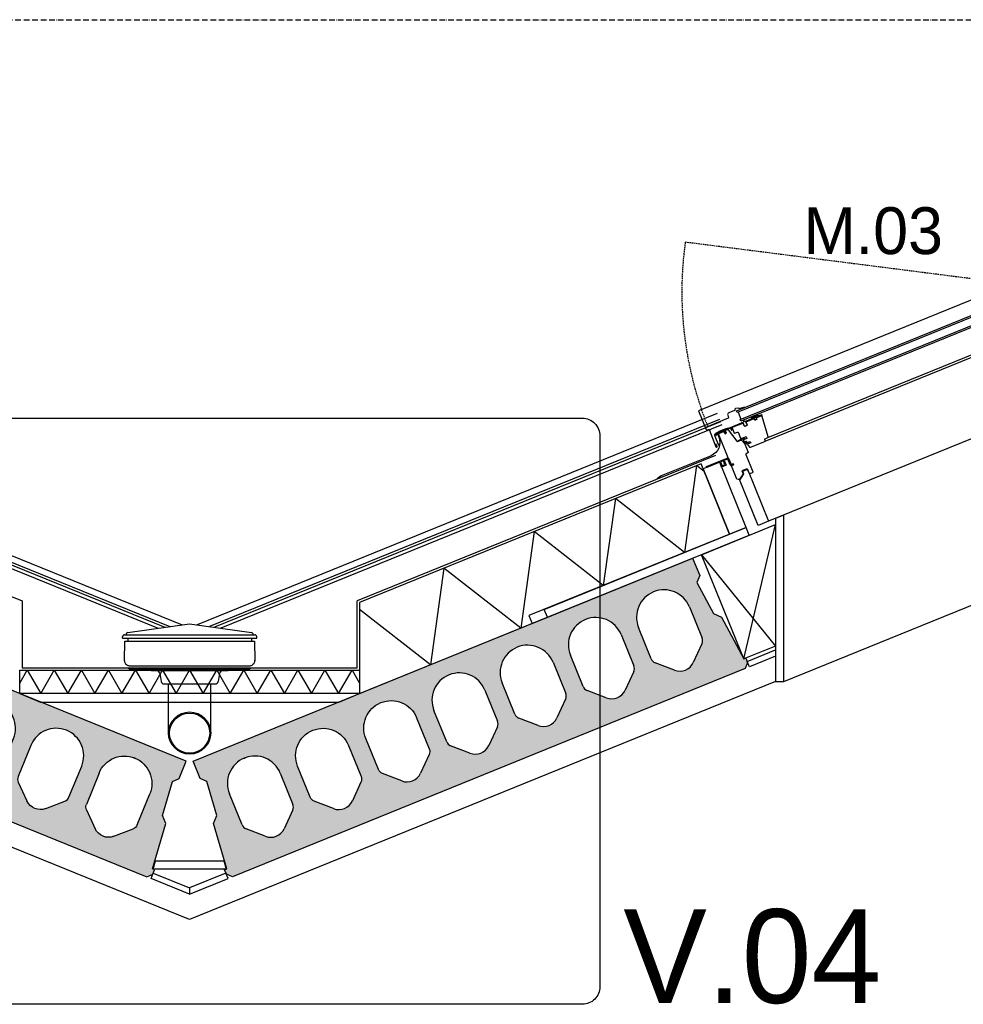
# Model space of a CAD drawing. Header units: millimetres. Extents: x -297000 to 504135, y -166520 to 252050.
# Tile 303 of 416: x 32263 to 34275, y -9000 to -6900. Entities that reach past the tile are written whole.
import ezdxf

# ---------------------------------------------------------------- set-up
doc = ezdxf.new("R2010")
doc.units = ezdxf.units.MM
doc.header["$MEASUREMENT"] = 0
for name, pattern in [('ACAD_ISO10W100', [18, 12, -3, 0, -3]), ('CENTER', [50.800000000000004, 31.75, -6.349999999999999, 6.349999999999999, -6.349999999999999]), ('HIDDEN2', [4.762499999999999, 3.175, -1.5875])]:
    doc.linetypes.add(name, pattern=pattern)
for name, color, linetype in [('010_T0100_T', 4, 'Continuous'), ('040_AXPRI_B', 9, 'CENTER'), ('068_HATCH_H', 8, 'Continuous'), ('080_SYMB_DETAIL', 4, 'Continuous'), ('210_INSUL_G', 8, 'Continuous'), ('210_WALEX_E', 2, 'Continuous'), ('210_WALEX_G', 2, 'Continuous'), ('299_CONCR_G', 3, 'Continuous'), ('299_CONCR_H', 251, 'Continuous'), ('310_WINDO_E', 1, 'Continuous'), ('310_WINDO_G', 1, 'Continuous'), ('420_WAFIN_G', 1, 'Continuous'), ('450_CEIFI_G', 2, 'Continuous'), ('470_ROOF_G', 4, 'Continuous'), ('480_OTHFI_G', 4, 'Continuous'), ('520_DRAIN_E', 8, 'Continuous'), ('520_DRAIN_G', 2, 'Continuous')]:
    doc.layers.add(name, color=color, linetype=linetype)
doc.styles.add('VMX 2 MEDIUM 100', font='unvr55w.TTF', dxfattribs={"height": 200})
doc.styles.add('VMX 3 BIG 200', font='unvr55w.TTF', dxfattribs={"height": 800})

# ---------------------------------------------------------------- blocks, each defined once
blk = doc.blocks.new('GRID02')
at = {"layer": '040_AXPRI_B', "linetype": 'ACAD_ISO10W100'}
blk.add_lwpolyline([(-4000, 8700), (27199.99999785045, 8700)], dxfattribs=at)
blk = doc.blocks.new('VELUX')
at = {"layer": '310_WINDO_E', "color": 8, "linetype": 'HIDDEN2'}
blk.add_lwpolyline([(-184.5886118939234, -309.8431769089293), (-1556.357164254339, 462.4099769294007)], dxfattribs=at)
at = {"layer": '310_WINDO_E', "color": 8}
for points in [[(-161.6204545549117, 118.7208211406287), (-1665.873654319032, 118.7208211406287), (-1665.873654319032, 77.01371055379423)], [(-152.5837629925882, 5.019762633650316), (-1558.883764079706, 5.001187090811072)], [(-1550.133784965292, 10.0001629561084), (-161.3325716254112, 10.02078669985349)], [(-50.58843390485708, -155.8921760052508), (-1615.588433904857, -155.8921760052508)]]:
    blk.add_lwpolyline(points, dxfattribs=at)
at = {"layer": '310_WINDO_E', "color": 8, "linetype": 'HIDDEN2'}
blk.add_arc((-887.9730166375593, 76.28388679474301), 771.9007230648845, 149.9849371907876, 179.7231979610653, dxfattribs=at)
at = {"layer": '310_WINDO_G', "color": 3}
for points in [[(-1572.027334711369, 89.0317244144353), (-1578.642029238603, 89.80203719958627, 0.2338904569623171), (-1580.369612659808, 89.39856226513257, -0.5246925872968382), (-1582.90203691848, 90.11979978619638, 0.2464163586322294), (-1584.248284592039, 91.40103838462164), (-1590.624879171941, 93.2171003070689, 0.444655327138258), (-1593.142272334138, 91.64111606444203), (-1593.232182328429, 91.13155992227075, -0.3639702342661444), (-1594.217086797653, 90.30532337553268), (-1607.372097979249, 90.30686314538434, 0.3888787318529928), (-1611.357304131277, 86.65595255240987), (-1611.859791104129, 80.92023261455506, -0.3888787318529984), (-1612.856092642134, 80.0075049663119), (-1662.873303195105, 80.01335938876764, 0.4142135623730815), (-1665.873654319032, 77.01371055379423, 0.4142135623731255), (-1662.87400548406, 74.0133594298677), (-1660.874005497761, 74.0131253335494, -0.41421356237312), (-1659.87412255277, 73.01300829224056), (-1659.878710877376, 33.81269437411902, 1.106206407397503), (-1656.909033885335, 34.1126013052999), (-1657.827276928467, 37.31245428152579), (-1657.827042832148, 39.31245426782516)], [(-1651.188249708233, 55.27961874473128), (-1648.050242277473, 57.23995273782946, -0.5890450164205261), (-1646.520422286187, 56.39172557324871), (-1646.52113627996, 50.29172561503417, -0.4142135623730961), (-1676.824682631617, 19.99527238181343), (-1791.461411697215, 20.00869040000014, 0.0655434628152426), (-1791.720234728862, 19.9746465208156), (-1801.82500266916, 17.26834973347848)], [(-1651.429648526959, 37.5571118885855), (-1651.430121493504, 33.51632608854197, -0.9999999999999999), (-1653.380121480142, 33.51655433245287), (-1653.377617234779, 54.91155418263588, -0.4142135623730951), (-1649.727190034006, 58.56112693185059), (-1630.021215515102, 58.55882038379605, -0.41421356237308), (-1628.371408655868, 56.90862726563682), (-1628.37179997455, 53.56539928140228, -0.9999999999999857), (-1630.371799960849, 53.56563337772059), (-1630.371448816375, 56.56563335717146)]]:
    blk.add_lwpolyline(points, format="xyb", dxfattribs=at)
at = {"layer": '310_WINDO_G', "color": 1}
for points in [[(-1590.374015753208, 88.27999504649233), (-150.572017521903, 88.27999488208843), (-150.5724857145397, 84.27999490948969), (-1590.374015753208, 84.27999501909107), (-1590.374015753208, 88.27999504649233)], [(-1590.376356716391, 68.28777872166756), (-150.5743584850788, 68.27999501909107), (-150.5748266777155, 64.27999504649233), (-1590.376356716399, 64.27999504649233), (-1590.375888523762, 68.27999501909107)]]:
    blk.add_lwpolyline(points, close=True, dxfattribs=at)
blk.add_lwpolyline([(-1588.374483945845, 84.28777861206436), (-1588.376356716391, 68.28777872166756)], dxfattribs=at)
for points in [[(-1552.752525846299, 64.00046984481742), (-1558.992672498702, 60.08607464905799, -0.1410144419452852), (-1559.25842829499, 60.00963687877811), (-1559.575759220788, 60.00967402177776, -0.5479027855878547), (-1559.717391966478, 60.53612698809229), (-1557.281161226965, 62.91749315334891, 0.7740874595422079), (-1557.921242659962, 64.00107483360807, 0.1273401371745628), (-1558.201758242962, 63.8353717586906), (-1561.869314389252, 60.15695369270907, -0.1993271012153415), (-1562.223448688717, 60.00998392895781), (-1562.603602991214, 60.01002842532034, -0.6701119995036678), (-1562.814538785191, 60.5233152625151), (-1560.373487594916, 62.93786080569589, 0.80753206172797), (-1561.069084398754, 64.00144328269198, 0.106481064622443), (-1561.298184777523, 63.8516086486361), (-1564.947165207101, 60.15890288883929, -0.2004910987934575), (-1565.302876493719, 60.0103443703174), (-1565.68929518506, 60.01038959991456, -0.6665598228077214), (-1565.902315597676, 60.52159410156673), (-1563.47386796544, 62.97132496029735, 0.9999998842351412), (-1564.40533254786, 63.87817320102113), (-1568.023377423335, 60.16191694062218, -0.2024250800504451), (-1568.381691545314, 60.01070473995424), (-1582.176750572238, 60.01231942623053, -0.3647853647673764), (-1582.669353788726, 60.42697067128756), (-1583.247407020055, 63.76368861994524, 0.3647853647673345), (-1583.542968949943, 64.01247936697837), (-1584.538389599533, 64.0125958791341, 0.3647135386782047), (-1584.833996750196, 63.76394927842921), (-1585.413737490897, 60.42716611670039, -0.3647135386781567), (-1585.906415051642, 60.01275597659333), (-1616.672576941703, 60.01635709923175), (-1626.161010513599, 61.50499771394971), (-1638.291749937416, 61.50655469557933), (-1650.270668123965, 60.08255481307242, 0.08308792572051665), (-1650.524140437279, 60.0085370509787), (-1653.168512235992, 58.73145243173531, 1.000000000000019), (-1652.601635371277, 57.56155900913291), (-1650.166386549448, 58.74156924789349, -0.08341632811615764), (-1649.911974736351, 58.81604149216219), (-1638.214835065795, 60.20654481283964), (-1626.262452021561, 60.20501072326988), (-1616.706172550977, 58.70572576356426, -0.3293791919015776), (-1616.288732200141, 58.28273975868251), (-1615.703961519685, 54.20470732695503, 0.869286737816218), (-1614.574100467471, 54.20786876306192), (-1614.01280300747, 58.57998587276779, -0.3747155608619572), (-1613.517417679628, 59.01178500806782), (-1587.839792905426, 59.00037393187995, -0.4142135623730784), (-1587.339851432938, 58.50031541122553), (-1587.340588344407, 52.20451823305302, 0.441346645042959), (-1585.840763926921, 50.70434267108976), (-1582.349532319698, 50.70393402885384, 0.437042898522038), (-1580.849356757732, 52.20375844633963), (-1580.848609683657, 58.58637971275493, -0.3639702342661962), (-1580.356157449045, 58.99949798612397), (-1561.834925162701, 59.00573566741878, -0.414213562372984), (-1561.534960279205, 58.70570055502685), (-1561.535193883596, 56.7099033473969, 0.8542027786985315), (-1557.535193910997, 56.7094351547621), (-1557.534996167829, 58.39885228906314, -0.4931454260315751), (-1557.157316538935, 58.68858583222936), (-1543.820368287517, 58.68912754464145, 0.9565027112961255), (-1543.762498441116, 59.98655311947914), (-1553.614346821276, 60.86599846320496, -0.7185673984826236), (-1553.835587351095, 61.78758036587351), (-1552.090739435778, 62.88210981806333, 0.9725396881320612), (-1552.752525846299, 64.00046984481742, 0.01392129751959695), (-1552.783669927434, 63.98204042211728)], [(-1610.281165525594, 26.81218439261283, -1.073253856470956), (-1610.351450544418, 27.80721144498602), (-1598.826332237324, 29.40586246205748), (-1592.0809078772, 29.40507292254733), (-1592.081376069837, 25.40507294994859), (-1597.649468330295, 25.40572468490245), (-1597.016825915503, 27.05756668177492, 0.5578057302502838), (-1597.533027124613, 27.73396181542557), (-1598.283009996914, 27.65968957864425), (-1610.351567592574, 26.80721145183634)]]:
    blk.add_lwpolyline(points, format="xyb", dxfattribs=at)
at = {"layer": '310_WINDO_G', "color": 2}
for points in [[(-1600.384669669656, -2.73328455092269, -0.3888787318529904), (-1601.754110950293, -4.227416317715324), (-1606.172045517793, -4.613414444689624, 0.3888787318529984), (-1607.085006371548, -5.609502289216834), (-1607.089662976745, -45.39317084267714, -0.4142135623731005), (-1608.589838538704, -46.89299526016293), (-1615.589838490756, -46.89299526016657), (-1615.588433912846, -34.8921760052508), (-1628.088433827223, -34.89071300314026), (-1628.089253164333, -41.89071285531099), (-1638.490107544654, -49.18949550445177), (-1642.390107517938, -49.1890390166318), (-1644.389873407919, -47.18880493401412), (-1644.386303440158, -16.68880514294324), (-1643.886244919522, -16.18886367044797), (-1639.386244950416, -16.18939038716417), (-1639.385964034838, -13.78939040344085), (-1643.88596400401, -13.78886368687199), (-1644.38590547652, -13.28880516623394), (-1644.377700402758, 56.8111943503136), (-1643.377583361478, 57.81107729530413), (-1632.468492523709, 57.80980040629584), (-1631.378285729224, 51.80967275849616), (-1628.378285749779, 51.8093216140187), (-1628.377500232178, 58.52038480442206), (-1627.885047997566, 58.9335030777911), (-1623.158520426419, 58.09951829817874, -0.2914734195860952), (-1621.97023142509, 57.01039614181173), (-1614.079724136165, 27.54882878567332, 0.3394542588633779), (-1613.113885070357, 26.8075347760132), (-1605.412821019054, 26.80663338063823, -0.3149557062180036), (-1604.004038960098, 25.82125790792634), (-1600.473561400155, 16.15538864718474, -0.08780315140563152), (-1600.382519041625, 15.64058855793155)], [(-1594.936790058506, 12.80540708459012, 0.0763208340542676), (-1594.982885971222, 12.50541247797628), (-1594.983165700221, 10.11555008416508, 0.08748866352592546), (-1594.892764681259, 9.602509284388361), (-1593.579204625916, 5.992217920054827, 0.3152987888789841), (-1592.169781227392, 5.005083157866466), (-1558.883764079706, 5.001187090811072, 0.414213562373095), (-1557.38358851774, 6.50101150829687), (-1557.383295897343, 9.001011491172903, -0.414213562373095), (-1556.383178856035, 10.00089443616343), (-1550.133784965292, 10.0001629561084, 0.3838640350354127), (-1548.641844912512, 11.34319564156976), (-1543.891342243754, 56.49037568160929, 0.4452286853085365), (-1545.880127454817, 58.69966540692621), (-1556.677478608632, 58.70092921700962, 0.4131178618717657), (-1557.180185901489, 58.20098805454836), (-1557.18053704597, 55.20098807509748, -0.414213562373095), (-1557.68059556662, 54.70104660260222), (-1561.380595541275, 54.70147968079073, -0.414213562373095), (-1561.880537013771, 55.20153820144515), (-1561.880185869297, 58.20153818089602, 0.414213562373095), (-1562.380127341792, 58.70159670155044), (-1579.880127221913, 58.70364504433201, 0.4142135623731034), (-1580.880244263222, 57.70376209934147), (-1580.880888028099, 52.2037621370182, -0.414213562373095), (-1582.381063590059, 50.70393771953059), (-1585.881063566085, 50.70434738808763, -0.414213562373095), (-1587.380887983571, 52.20452295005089), (-1587.380244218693, 57.70452291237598, 0.414213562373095), (-1588.380127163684, 58.70463995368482), (-1612.377478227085, 58.70744879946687, 0.414213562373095), (-1612.877536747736, 58.20750732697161), (-1612.878964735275, 46.00750741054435, 0.414213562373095), (-1612.37902326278, 45.50744888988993), (-1605.679023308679, 45.50666466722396, -0.414213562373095), (-1604.679140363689, 44.50654762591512), (-1604.680689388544, 31.27246639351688, 0.3394542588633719), (-1603.939621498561, 30.30645381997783), (-1600.58090781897, 29.40606783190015), (-1592.0809078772, 29.40507292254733), (-1592.081376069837, 25.40507294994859), (-1599.211900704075, 25.40590756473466, 0.5205670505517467), (-1600.151750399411, 24.0639974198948), (-1599.06019084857, 21.06386963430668, 0.315298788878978), (-1598.120575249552, 20.40577979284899), (-1595.981961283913, 20.40552947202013, -0.414213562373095), (-1594.982078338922, 19.40541243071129), (-1594.982277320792, 17.70541244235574, 0.1316524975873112), (-1594.848361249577, 17.20539676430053, 0.2679491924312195), (-1593.982394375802, 16.7052954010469), (-1587.882394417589, 16.70458140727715), (-1587.8827689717, 13.50458142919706), (-1593.982768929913, 13.50529542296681, 0.3275382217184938)]]:
    blk.add_lwpolyline(points, format="xyb", close=True, dxfattribs=at)
at = {"layer": '310_WINDO_G', "color": 3}
blk.add_lwpolyline([(-1694.385099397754, 2.004897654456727), (-1646.885099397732, 2.004897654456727, -0.414213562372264), (-1644.385099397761, -0.4951023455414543), (-1644.385099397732, -13.49510234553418, 0.414213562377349), (-1643.885099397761, -13.99510234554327), (-1639.585099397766, -13.99510234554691), (-1639.585099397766, -15.99510234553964), (-1643.885099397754, -15.995102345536, -0.4142135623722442), (-1646.385099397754, -13.49510234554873), (-1646.385099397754, -0.4951023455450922, 0.4142135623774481), (-1646.885099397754, 0.004897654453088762), (-1654.485665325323, 0.00489765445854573), (-1654.485665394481, -10.995102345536), (-1664.973840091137, -10.99510234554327), (-1664.970946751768, 0.004897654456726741), (-1694.385099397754, 0.004897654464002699)], format="xyb", close=True, dxfattribs=at)
blk.add_lwpolyline([(-1662.970946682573, 0.004897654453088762), (-1662.973313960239, -8.995102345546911), (-1656.485665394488, -8.995102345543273), (-1656.485665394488, 0.00489765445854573)], close=True, dxfattribs=at)
at = {"layer": '310_WINDO_G', "color": 1}
blk.add_lwpolyline([(-1601.421562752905, 20.47954327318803), (-1599.989599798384, 18.9247059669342), (-1597.414042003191, 16.38207964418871), (-1596.9826779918, 16.14276173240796, 0.3249897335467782), (-1596.282450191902, 16.22856565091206), (-1596.28225390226, 17.90556460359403, -0.6681786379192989), (-1595.77009704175, 18.11763669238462), (-1595.070178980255, 17.41755476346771, -0.1989123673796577), (-1594.982335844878, 17.20541244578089, 0.1871993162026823), (-1593.982394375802, 16.7052954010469), (-1587.882394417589, 16.70458140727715), (-1587.8827689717, 13.50458142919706), (-1593.982768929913, 13.50529542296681, 0.2959281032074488), (-1594.982850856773, 12.80541247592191, -0.1989123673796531), (-1595.070743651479, 12.59329072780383), (-1595.600094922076, 12.06406336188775, -0.6681786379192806), (-1596.282904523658, 12.34698599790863), (-1596.282713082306, 13.9825635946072, 0.3249897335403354), (-1596.697380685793, 14.55329300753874), (-1597.166560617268, 14.70566808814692), (-1600.431223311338, 18.51864839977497), (-1601.872303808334, 20.09293969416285, -1.154966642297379)], format="xyb", close=True, dxfattribs=at)
at = {"layer": '310_WINDO_G', "color": 2}
blk.add_lwpolyline([(-1615.588433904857, -35.8921760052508), (-1615.588433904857, -155.8921760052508), (-1639.588433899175, -155.8926980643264), (-1639.588122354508, -50.19217767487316), (-1637.358335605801, -50.1921759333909), (-1626.274272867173, -42.41200358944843), (-1626.274277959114, -35.89216727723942), (-1615.588433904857, -35.8921760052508)], dxfattribs=at)
blk = doc.blocks.new('VELUX_dakraam+rand')
at = {"layer": '210_WALEX_E'}
for points in [[(-1702.970660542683, 168), (-1702.970660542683, 18), (-1664.970660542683, 18), (-1664.970660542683, 168), (-1702.970660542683, 168)], [(-1664.970660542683, 18), (-2164.970660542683, 18), (-2164.970660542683, 0), (-1664.970660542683, 0), (-1664.970660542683, 18)]]:
    blk.add_lwpolyline(points, dxfattribs=at)
at = {"layer": '210_WALEX_E', "color": 1}
blk.add_lwpolyline([(-1775.438150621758, -240.0006036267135), (-1775.438894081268, -0.0006035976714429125), (-1604.932404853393, -7.541158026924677e-05), (-1702.413087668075, -240.0003774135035), (-1775.438150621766, -240.0006036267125)], dxfattribs=at)
at = {"layer": '210_WALEX_E', "color": 8}
for points in [[(-1775.438894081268, -0.0006035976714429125), (-1702.413087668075, -240.0003774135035)], [(-1775.438150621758, -240.0006036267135), (-1604.932404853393, -7.541158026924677e-05)]]:
    blk.add_lwpolyline(points, dxfattribs=at)
at = {"layer": '210_WALEX_G'}
blk.add_lwpolyline([(-1600.016393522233, 12.10328876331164), (-1730.856117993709, -310.0279528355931), (-1714.179248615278, -316.8015802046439), (-1580.588433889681, 12.10292634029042), (-1600.016393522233, 12.10328876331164)], dxfattribs=at)
at = {"layer": '310_WINDO_E', "color": 8}
blk.add_lwpolyline([(-1714.179248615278, -316.8015802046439), (-184.1794181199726, -316.7972579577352)], dxfattribs=at)
at = {"layer": '420_WAFIN_G'}
blk.add_lwpolyline([(-1770.438113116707, -247.5005881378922), (-1705.459359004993, -247.5003868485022), (-1710.536477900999, -260.0004025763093), (-1770.438074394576, -260.0005881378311)], close=True, dxfattribs=at)
blk.add_blockref('VELUX', (2.842170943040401e-14, 168))
blk = doc.blocks.new('KANAALPLAAT260')
at = {"layer": '299_CONCR_H'}
h = blk.add_hatch(color=256, dxfattribs=at)
h.paths.add_polyline_path([(5.049627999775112, 120.4962809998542), (18.44946200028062, 133.8961149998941), (25.96350099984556, 209.0364990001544), (15, 220), (15, 260), (1165, 260), (1165, 220), (1154.036499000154, 209.0364990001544), (1161.550537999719, 133.8961149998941), (1174.950372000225, 120.4962809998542), (1185, 20), (1190, 20), (1190, 10), (1180, 0), (0, 0), (-10, 10), (-10, 20), (-5, 20)])
edge = h.paths.add_edge_path(flags=16)
edge.add_arc((119, 76.68257113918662), 31.68257478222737, 226.8415831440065, 313.1584168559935)
edge.add_line((140.6714472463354, 53.57123368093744), (172.760268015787, 83.66084609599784))
edge.add_arc((162.5, 94.60282490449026), 15, 313.1584168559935, 360)
edge.add_line((177.5, 94.60282490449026), (177.5, 166.5))
edge.add_arc((119, 166.5), 58.5, 0, 180)
edge.add_line((60.5, 166.5), (60.5, 94.60282490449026))
edge.add_arc((75.5, 94.60282490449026), 14.99999999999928, 180, 226.8415831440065)
edge.add_line((65.239731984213, 83.66084609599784), (97.32855275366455, 53.57123368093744))
edge = h.paths.add_edge_path(flags=16)
edge.add_line((254.3285527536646, 53.57123368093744), (222.239731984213, 83.66084609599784))
edge.add_arc((232.5, 94.60282490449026), 14.99999999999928, 180, 226.8415831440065, ccw=False)
edge.add_line((217.5, 94.60282490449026), (217.5, 166.5))
edge.add_arc((276, 166.5), 58.5, 0, 180, ccw=False)
edge.add_line((334.5, 166.5), (334.5, 94.60282490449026))
edge.add_arc((319.5, 94.60282490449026), 15, -46.841583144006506, 0, ccw=False)
edge.add_line((329.760268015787, 83.66084609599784), (297.6714472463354, 53.57123368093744))
edge.add_arc((276, 76.68257113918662), 31.68257478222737, 226.8415831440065, 313.1584168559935, ccw=False)
edge = h.paths.add_edge_path(flags=16)
edge.add_arc((389.5, 94.60282490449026), 14.99999999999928, 180, 226.8415831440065)
edge.add_line((379.239731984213, 83.66084609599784), (411.3285527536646, 53.57123368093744))
edge.add_arc((433, 76.68257113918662), 31.68257478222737, 226.8415831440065, 313.1584168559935)
edge.add_line((454.6714472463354, 53.57123368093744), (486.760268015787, 83.66084609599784))
edge.add_arc((476.5, 94.60282490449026), 15, 313.1584168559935, 360)
edge.add_line((491.5, 94.60282490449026), (491.5, 166.5))
edge.add_arc((433, 166.5), 58.5, 0, 180)
edge.add_line((374.5, 166.5), (374.5, 94.60282490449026))
edge = h.paths.add_edge_path(flags=16)
edge.add_arc((590, 76.68257113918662), 31.68257478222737, 226.8415831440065, 313.1584168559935)
edge.add_line((611.6714472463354, 53.57123368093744), (643.760268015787, 83.66084609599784))
edge.add_arc((633.5, 94.60282490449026), 15, 313.1584168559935, 360)
edge.add_line((648.5, 94.60282490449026), (648.5, 166.5))
edge.add_arc((590, 166.5), 58.5, 0, 180)
edge.add_line((531.5, 166.5), (531.5, 94.60282490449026))
edge.add_arc((546.5, 94.60282490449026), 14.99999999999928, 180, 226.8415831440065)
edge.add_line((536.239731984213, 83.66084609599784), (568.3285527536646, 53.57123368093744))
edge = h.paths.add_edge_path(flags=16)
edge.add_line((725.3285527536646, 53.57123368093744), (693.239731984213, 83.66084609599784))
edge.add_arc((703.5, 94.60282490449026), 14.99999999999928, 180, 226.8415831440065, ccw=False)
edge.add_line((688.5, 94.60282490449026), (688.5, 166.5))
edge.add_arc((747, 166.5), 58.5, 0, 180, ccw=False)
edge.add_line((805.5, 166.5), (805.5, 94.60282490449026))
edge.add_arc((790.5, 94.60282490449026), 15, -46.841583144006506, 0, ccw=False)
edge.add_line((800.760268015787, 83.66084609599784), (768.6714472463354, 53.57123368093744))
edge.add_arc((747, 76.68257113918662), 31.68257478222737, 226.8415831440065, 313.1584168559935, ccw=False)
edge = h.paths.add_edge_path(flags=16)
edge.add_arc((860.5, 94.60282490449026), 14.99999999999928, 180, 226.8415831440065)
edge.add_line((850.239731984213, 83.66084609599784), (882.3285527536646, 53.57123368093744))
edge.add_arc((904, 76.68257113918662), 31.68257478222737, 226.8415831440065, 313.1584168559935)
edge.add_line((925.6714472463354, 53.57123368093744), (957.760268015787, 83.66084609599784))
edge.add_arc((947.5, 94.60282490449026), 15, 313.1584168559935, 360)
edge.add_line((962.5, 94.60282490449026), (962.5, 166.5))
edge.add_arc((904, 166.5), 58.5, 0, 180)
edge.add_line((845.5, 166.5), (845.5, 94.60282490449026))
edge = h.paths.add_edge_path(flags=16)
edge.add_line((1002.5, 94.60282490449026), (1002.5, 166.5))
edge.add_arc((1061, 166.5), 58.5, 0, 180, ccw=False)
edge.add_line((1119.5, 166.5), (1119.5, 94.60282490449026))
edge.add_arc((1104.5, 94.60282490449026), 15, -46.841583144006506, 0, ccw=False)
edge.add_line((1114.760268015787, 83.66084609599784), (1082.671447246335, 53.57123368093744))
edge.add_arc((1061, 76.68257113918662), 31.68257478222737, 226.8415831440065, 313.1584168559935, ccw=False)
edge.add_line((1039.328552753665, 53.57123368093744), (1007.239731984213, 83.66084609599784))
edge.add_arc((1017.5, 94.60282490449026), 14.99999999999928, 180, 226.8415831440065, ccw=False)
at = {"layer": '299_CONCR_G'}
for p, q in [((60.5, 94.60282490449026), (60.5, 166.5)), ((177.5, 166.5), (177.5, 94.60282490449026)), ((531.5, 94.60282490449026), (531.5, 166.5)), ((648.5, 166.5), (648.5, 94.60282490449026)), ((688.5, 94.60282490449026), (688.5, 166.5)), ((805.5, 166.5), (805.5, 94.60282490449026)), ((845.5, 94.60282490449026), (845.5, 166.5)), ((962.5, 166.5), (962.5, 94.60282490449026)), ((1002.5, 94.60282490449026), (1002.5, 166.5)), ((1119.5, 166.5), (1119.5, 94.60282490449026)), ((97.32855275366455, 53.57123368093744), (65.239731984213, 83.66084609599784)), ((254.3285527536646, 53.57123368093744), (222.239731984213, 83.66084609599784)), ((329.760268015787, 83.66084609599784), (297.6714472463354, 53.57123368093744)), ((411.3285527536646, 53.57123368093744), (379.239731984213, 83.66084609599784)), ((486.760268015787, 83.66084609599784), (454.6714472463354, 53.57123368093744)), ((568.3285527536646, 53.57123368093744), (536.239731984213, 83.66084609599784)), ((643.760268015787, 83.66084609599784), (611.6714472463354, 53.57123368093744)), ((725.3285527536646, 53.57123368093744), (693.239731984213, 83.66084609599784)), ((800.760268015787, 83.66084609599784), (768.6714472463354, 53.57123368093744)), ((882.3285527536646, 53.57123368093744), (850.239731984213, 83.66084609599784)), ((957.760268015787, 83.66084609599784), (925.6714472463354, 53.57123368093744)), ((1039.328552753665, 53.57123368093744), (1007.239731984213, 83.66084609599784)), ((1114.760268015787, 83.66084609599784), (1082.671447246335, 53.57123368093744))]:
    blk.add_line(p, q, dxfattribs=at)
blk.add_lwpolyline([(1161.550537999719, 133.8961149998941), (1174.950372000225, 120.4962809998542), (1185, 20), (1190, 20), (1190, 10), (1180, 0), (0, 0), (-10, 10), (-10, 20), (-5, 20), (5.049627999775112, 120.4962809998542), (18.44946200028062, 133.8961149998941), (25.96350099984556, 209.0364990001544), (15, 220), (15, 260), (1165, 260), (1165, 220), (1154.036499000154, 209.0364990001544)], close=True, dxfattribs=at)
for points in [[(222.2397319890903, 83.6608460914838, -0.2072792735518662), (217.5, 94.60282490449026), (217.5, 166.5, -0.9999999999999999), (334.5, 166.5), (334.5, 94.60282490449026, -0.2072792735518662), (329.7602680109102, 83.66084609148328)], [(379.2397319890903, 83.6608460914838, -0.2072792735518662), (374.5, 94.60282490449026), (374.5, 166.5, -0.9999999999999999), (491.5, 166.5), (491.5, 94.60282490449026, -0.2072792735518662), (486.7602680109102, 83.66084609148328)]]:
    blk.add_lwpolyline(points, format="xyb", dxfattribs=at)
blk.add_lwpolyline([(172.760268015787, 83.66084609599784), (140.6714472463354, 53.57123368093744)], dxfattribs=at)
for centre, radius, start, end in [((119, 166.5), 58.5, 0, 180), ((590, 166.5), 58.5, 0, 180), ((747, 166.5), 58.5, 0, 180), ((904, 166.5), 58.5, 0, 180), ((1061, 166.5), 58.5, 0, 180), ((75.5, 94.60282490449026), 14.99999999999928, 180, 226.8415831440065), ((162.5, 94.60282490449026), 15, 313.1584168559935, 0), ((546.5, 94.60282490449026), 14.99999999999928, 180, 226.8415831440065), ((633.5, 94.60282490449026), 15, 313.1584168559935, 0), ((703.5, 94.60282490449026), 14.99999999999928, 180, 226.8415831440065), ((790.5, 94.60282490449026), 15, 313.1584168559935, 0), ((860.5, 94.60282490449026), 14.99999999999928, 180, 226.8415831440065), ((947.5, 94.60282490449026), 15, 313.1584168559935, 0), ((1017.5, 94.60282490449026), 14.99999999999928, 180, 226.8415831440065), ((1104.5, 94.60282490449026), 15, 313.1584168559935, 0), ((119, 76.68257113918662), 31.68257478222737, 226.8415831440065, 313.1584168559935), ((276, 76.68257113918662), 31.68257478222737, 226.8415831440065, 313.1584168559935), ((433, 76.68257113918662), 31.68257478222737, 226.8415831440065, 313.1584168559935), ((590, 76.68257113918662), 31.68257478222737, 226.8415831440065, 313.1584168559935), ((747, 76.68257113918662), 31.68257478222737, 226.8415831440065, 313.1584168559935), ((904, 76.68257113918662), 31.68257478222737, 226.8415831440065, 313.1584168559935), ((1061, 76.68257113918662), 31.68257478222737, 226.8415831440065, 313.1584168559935)]:
    blk.add_arc(centre, radius, start, end, dxfattribs=at)
at = {"layer": '299_CONCR_G', "linetype": 'ByBlock'}
blk.add_point((119.0456621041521, 224.9999821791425), dxfattribs=at)
blk = doc.blocks.new('gootdetail')
at = {"layer": '068_HATCH_H'}
blk.add_lwpolyline([(-724.9997384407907, 22.1315822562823), (-708.9098999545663, 50.00000000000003), (-680.042386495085, 1.4210854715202e-14), (-651.1748730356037, 50.00000000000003), (-622.3073595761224, 1.4210854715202e-14), (-593.4398461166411, 50.00000000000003), (-564.5723326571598, 1.4210854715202e-14), (-535.7048191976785, 50.00000000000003), (-506.8373057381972, 1.4210854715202e-14), (-477.9697922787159, 50.00000000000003), (-449.1022788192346, 1.4210854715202e-14), (-420.2347653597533, 50.00000000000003), (-391.367251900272, 1.4210854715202e-14), (-362.4997384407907, 50.00000000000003), (-333.6322249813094, 1.4210854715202e-14), (-304.7647115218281, 50.00000000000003), (-275.8971980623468, 1.4210854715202e-14), (-247.0296846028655, 50.00000000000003), (-218.1621711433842, 1.4210854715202e-14), (-189.2946576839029, 50.00000000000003), (-160.4271442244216, 1.4210854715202e-14), (-131.5596307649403, 50.00000000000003), (-102.692117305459, 1.4210854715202e-14), (-73.82460384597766, 50.00000000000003), (-44.95709038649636, 1.4210854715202e-14), (-16.08957692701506, 50.00000000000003), (0.0001157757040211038, 22.13183476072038)], dxfattribs=at)
at = {"layer": '210_INSUL_G', "color": 1}
blk.add_lwpolyline([(-724.9997384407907, 5.684341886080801e-14), (-724.9997384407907, 50.00000000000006), (0.0002615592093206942, 50), (0, 0), (-724.9997384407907, 5.684341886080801e-14)], dxfattribs=at)
at = {"layer": '210_WALEX_G'}
blk.add_lwpolyline([(0, 0), (-724.9997384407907, 5.684341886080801e-14), (-680.683603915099, -17.99999999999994), (-44.31613452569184, -18), (0, 0)], dxfattribs=at)
at = {"layer": '470_ROOF_G'}
blk.add_lwpolyline([(-719.9997384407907, 197.6471529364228), (-719.9997384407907, 55.00000000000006), (-4.999738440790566, 55), (-4.999738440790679, 197.6471529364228)], dxfattribs=at)
at = {"layer": '520_DRAIN_E', "color": 8}
for p, q in [((-505.4997548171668, 117.8301667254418), (-505.4997548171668, 121.3301667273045)), ((-219.4997430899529, 117.8300070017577), (-219.4997391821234, 121.3300070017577)), ((-501.4985368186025, 69.55384099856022), (-501.4985368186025, 71.15634399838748)), ((-494.6958908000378, 55.00000000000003), (-489.7317894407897, 52.13397499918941)), ((-448.3657634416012, 51.73205099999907), (-444.7313653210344, 49.63372986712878)), ((-426.3340734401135, 42.88918599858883), (-423.2605044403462, 25.45811099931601)), ((-298.6654034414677, 42.88918599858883), (-301.738972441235, 25.45811099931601)), ((-276.6337134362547, 51.73205099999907), (-280.2681115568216, 49.63372986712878)), ((-235.2676874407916, 52.13397499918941), (-230.3035860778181, 55.00000000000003))]:
    blk.add_line(p, q, dxfattribs=at)
for points in [[(-494.1498448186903, 130.3279497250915), (-362.4997316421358, 148.8301671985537), (-230.4997548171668, 130.2787807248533)], [(-505.4997548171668, 117.8301667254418), (-219.4997548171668, 117.8301667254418)], [(-501.4997548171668, 125.3301667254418), (-223.4997548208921, 125.3301667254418)], [(-501.4985368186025, 69.55384099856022), (-500.7576358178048, 112), (-224.2418712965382, 112), (-223.5010150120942, 69.5536857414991), (-223.5010132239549, 71.156188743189)], [(-494.6626301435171, 117.8244789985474), (-494.6626301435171, 111.9943122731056)], [(-230.3366639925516, 117.8300192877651), (-230.336670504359, 111.999852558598)], [(-499.1566088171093, 63.75736699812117), (-497.2423868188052, 61.84314600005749)], [(-225.842949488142, 63.75721435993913), (-227.7571736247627, 61.84299549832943)], [(-491.5855328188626, 59.50000000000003), (-233.4139768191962, 59.50000000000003)], [(-489.2317894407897, 52.00000000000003), (-235.2676874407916, 52.13397499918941)], [(-444.2318504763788, 49.50000000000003), (-280.7676874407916, 49.50000000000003)], [(-407.4998692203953, -84.22387920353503), (-407.4998692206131, 20.49999999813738)], [(-317.4998692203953, -84.22387920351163), (-317.4998692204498, 20.49999999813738)]]:
    blk.add_lwpolyline(points, dxfattribs=at)
at = {"layer": '520_DRAIN_E', "ltscale": 5}
blk.add_lwpolyline([(-509.9997384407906, 55.00000000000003), (-214.9997384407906, 55.00000000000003)], dxfattribs=at)
at = {"layer": '520_DRAIN_E', "color": 8}
blk.add_lwpolyline([(-423.2605049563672, 25.45811093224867, 0.3639702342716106), (-417.3516584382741, 20.49999999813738), (-307.6478184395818, 20.49999999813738, 0.3639702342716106), (-301.7389719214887, 25.45811093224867)], format="xyb", dxfattribs=at)
for centre, radius, start, end in [((-493.5235658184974, 125.8717437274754), 4.5, 97.99999998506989, 180.4764389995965), ((-231.4759231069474, 125.8715973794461), 4.5, 359.5234970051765, 81.99993599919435), ((-501.4997548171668, 121.3301667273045), 4, 90, 180), ((-498.5233928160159, 125.8301667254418), 0.5, 270, 0.4764389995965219), ((-498.5233928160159, 125.8301667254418), 0.5, 270, 0.4764389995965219), ((-226.4760961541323, 125.830014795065), 0.5, 179.5234970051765, 269.9999359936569), ((-226.4760961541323, 125.830014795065), 0.5, 179.5234970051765, 269.9999359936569), ((-223.4997391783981, 121.3300114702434), 4, 359.9999360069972, 89.99993599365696), ((-493.4997548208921, 69.41422199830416), 8, 178.9999999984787, 225.0000000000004), ((-231.4997971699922, 69.41407567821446), 8, 314.9999360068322, 0.9999359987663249), ((-491.5855328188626, 67.50000000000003), 8, 225.0000000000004, 270), ((-449.3657634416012, 50.00000000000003), 2, 59.9999999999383, 90), ((-444.2317894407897, 50.49999999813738), 1, 239.9999999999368, 270), ((-434.2125354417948, 41.49999999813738), 8, 9.999999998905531, 90), ((-290.7869414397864, 41.49999999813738), 8, 90, 170.0000000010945), ((-280.7676874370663, 50.49999999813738), 1, 270, 300.0000000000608), ((-275.6337134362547, 50.00000000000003), 2, 90, 120.0000000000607), ((-233.4140213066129, 67.49985581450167), 8, 269.9999359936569, 314.9999360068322)]:
    blk.add_arc(centre, radius, start, end, dxfattribs=at)
at = {"layer": '520_DRAIN_G'}
for radius in [45, 42.76431929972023]:
    blk.add_circle((-362.4998692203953, -84.22387920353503), radius, dxfattribs=at)
blk = doc.blocks.new('1006_X-03.01')
at = {"layer": '068_HATCH_H'}
for points in [[(17208.83647613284, 8502.939864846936), (17399.99999976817, 8580.585252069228), (20283.72050056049, 7409.296971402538)], [(17213.7811713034, 8490.761122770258), (17399.99999976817, 8566.39811025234), (20257.77063260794, 7405.649955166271)], [(17215.80661308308, 8485.772476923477), (17399.99999976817, 8560.586785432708), (20247.14107003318, 7404.156067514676)], [(17218.4620243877, 8479.23222150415), (17399.99999976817, 8552.967974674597), (20233.20541367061, 7402.197538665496)], [(21425.31181389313, 7859.755522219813), (20316.27949521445, 7409.296971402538)], [(21430.25820547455, 7847.577469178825), (20342.229363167, 7405.649955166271)], [(21432.2843421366, 7842.58910557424), (20352.85892574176, 7404.156067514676)], [(21434.94066445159, 7836.049220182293), (20366.79458210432, 7402.197538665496)], [(21397.61318608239, 7736.363154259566), (21381.35660400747, 7749.015987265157), (21355.66429171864, 7563.72744625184), (21208.04586431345, 7678.621911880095), (21182.35355202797, 7493.333370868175), (21034.73512462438, 7608.227836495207), (21006.18808582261, 7402.351498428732), (20842.16746641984, 7530.012128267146), (20813.62042761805, 7324.135790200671), (20662.49986707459, 7441.756038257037)]]:
    blk.add_lwpolyline(points, dxfattribs=at)
at = {"layer": '210_INSUL_G', "color": 1}
blk.add_lwpolyline([(20662.49986708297, 7262.756563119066), (21063.0244736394, 7425.436882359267), (21056.25074089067, 7442.113863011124), (21451.86264449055, 7602.800582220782), (21390.89958693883, 7752.892085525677), (20662.49986707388, 7457.03607059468), (20662.49986708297, 7262.754757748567)], dxfattribs=at)
at = {"layer": '210_WALEX_G'}
blk.add_lwpolyline([(20378.03589084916, 6888.171531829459), (20221.96410485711, 6888.171531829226), (20226.96410485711, 6906.171531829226), (20373.03589084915, 6906.171531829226)], close=True, dxfattribs=at)
at = {"layer": '420_WAFIN_G'}
for points in [[(20222.52419648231, 6879.848983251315), (20299.99999785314, 6848.380434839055), (20299.99999785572, 6834.888677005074), (20217.82025271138, 6868.267838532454)], [(20377.47579922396, 6879.848983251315), (20299.99999785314, 6848.380434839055), (20299.99999785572, 6834.888677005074), (20382.17974299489, 6868.267838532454)]]:
    blk.add_lwpolyline(points, close=True, dxfattribs=at)
at = {"layer": '450_CEIFI_G'}
blk.add_lwpolyline([(21549.4690065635, 7288.421457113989), (20299.99999265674, 6780.921647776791), (17399.99999599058, 7958.822213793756)], dxfattribs=at)
at = {"layer": '480_OTHFI_G', "ltscale": 5}
for points in [[(17291.01302848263, 8448.82827149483), (17399.99993540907, 8493.09584858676), (19942.50012863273, 7460.401910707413)], [(21421.44575685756, 7770.695806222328), (20657.49986707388, 7460.401910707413)]]:
    blk.add_lwpolyline(points, dxfattribs=at)
for name, p in [('GRID02', (0, 0)), ('gootdetail', (20662.49986707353, 7262.754757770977))]:
    blk.add_blockref(name, p)
at = {"rotation": 22.10564222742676}
for name, p in [('VELUX_dakraam+rand', (23036.42429727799, 8226.977992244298)), ('KANAALPLAAT260', (20391.44465876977, 6872.030993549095))]:
    blk.add_blockref(name, p, dxfattribs=at)
at = {"xscale": -1, "rotation": 337.8943577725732}
blk.add_blockref('KANAALPLAAT260', (20208.5553369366, 6872.030993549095), dxfattribs=at)

msp = doc.modelspace()

# ---------------------------------------------------------------- linework, layer by layer
at = {"layer": '080_SYMB_DETAIL', "color": 6}
msp.add_lwpolyline([(33500.00011436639, -7787.500001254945), (33500.00011436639, -8962.500001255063, -0.4142135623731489), (33462.50011436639, -9000.000001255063), (31787.50011436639, -9000.00000125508, -0.414213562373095), (31750.00011436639, -8962.50000125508), (31750.00011436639, -7787.500001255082, -0.4142135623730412), (31787.50011436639, -7750.000001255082), (33462.50011436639, -7750.000001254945, -0.414213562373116)], format="xyb", close=True, dxfattribs=at)

# ---------------------------------------------------------------- block references
msp.add_blockref('1006_X-03.01', (12325.00000211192, -15600.00000125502))

# ---------------------------------------------------------------- texts
at = {"layer": '010_T0100_T', "insert": (34083.13978560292, -7350.693624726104), "char_height": 100, "attachment_point": 5, "style": 'VMX 2 MEDIUM 100'}
msp.add_mtext('M.03', dxfattribs=at)
at = {"layer": '080_SYMB_DETAIL', "insert": (33550.00011436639, -9000.000001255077), "char_height": 200.0000000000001, "attachment_point": 7, "style": 'VMX 3 BIG 200'}
msp.add_mtext('V.04', dxfattribs=at)

doc.saveas('drawing.dxf')
